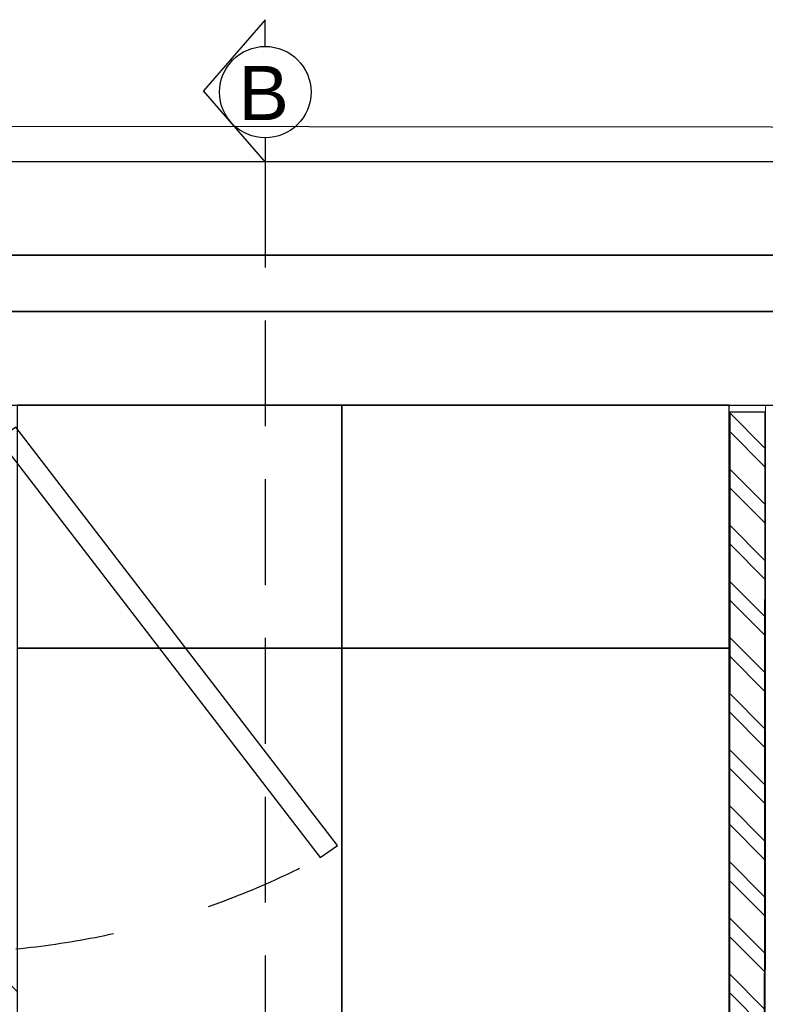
# Model space of a CAD drawing. Header units: millimetres. Extents: x -115474967 to 444143, y -74377 to 241828222.
# Tile 350 of 590: x -108358 to -107302, y 269304 to 270700. Entities that reach past the tile are written whole.
import ezdxf

# ---------------------------------------------------------------- set-up
doc = ezdxf.new("R2010")
doc.units = ezdxf.units.MM
doc.header["$MEASUREMENT"] = 0
doc.linetypes.add('2DASHED', pattern=[0.75, 0.5, -0.25])
doc.linetypes.add('Dashed', pattern=[280, 140, -140])
for name, color, linetype in [('00-2 Walls', 4, 'Continuous'), ('00-2 Windows', 1, 'Continuous'), ('00-6 H-Brickwork', 9, 'Continuous'), ('CEIL-PLAN', 7, 'Continuous'), ('DIMS-50', 9, 'Continuous'), ('FITT-CURT', 4, 'Dashed'), ('FITT-SANT', 5, 'Continuous'), ('TEXT-REFN', 5, 'Continuous')]:
    doc.layers.add(name, color=color, linetype=linetype)
doc.layers.add('0_cons_01', color=40, linetype='Continuous', lineweight=0, plot=False)
doc.layers.add('0_Pen_No__2', color=7, linetype='Continuous', lineweight=20)
doc.styles.add('TEXT-20', font='arial.ttf', dxfattribs={"height": 40})

# ---------------------------------------------------------------- blocks, each defined once
blk = doc.blocks.new('A$C69671385')
at = {"layer": 'DIMS-50', "color": 3}
for p, q in [((0, 168.7), (262.1, 397.3)), ((524.2, 168.7), (262.1, 397.3)), ((88.2, 168.7), (0, 168.7)), ((425.6, 168.7), (524.2, 168.7))]:
    blk.add_line(p, q, dxfattribs=at)
at = {"layer": 'TEXT-REFN'}
blk.add_circle((256.9, 168.7), 168.7, dxfattribs=at)

msp = doc.modelspace()

# ---------------------------------------------------------------- hatches: boundary and pattern name
at = {"layer": '00-6 H-Brickwork'}
h = msp.add_hatch(dxfattribs=at)
h.set_pattern_fill('ANSI32', color=256, scale=150, angle=450, style=0)
h.set_pattern_definition([(135, (14085.39, 0), (-39.774756, -39.774756), []), (135, (14085.39, 26.517), (-39.774756, -39.774756), [])])
h.paths.add_polyline_path([(-109260.08217, 270268.53784), (-109150.19608, 270268.53422), (-109150.19608, 270383.4416), (-109058.42578, 270383.47371), (-109058.42578, 270268.53422), (-108948.63072, 270268.51248), (-108948.42578, 270498.29396), (-109258.32202, 270498.29396)])
h.paths.add_polyline_path([(-108948.63072, 270153.32183), (-109260.19608, 270153.32183), (-109260.19608, 270268.53422), (-108948.63072, 270268.50592)], flags=17)
h.paths.add_polyline_path([(-107303.97852, 267542.95615), (-110870.91859, 267542.95615), (-110870.92005, 267184.13279), (-111099.69926, 267184.16443), (-111099.73128, 267294.33039), (-110984.13263, 267294.33039), (-110984.89939, 267655.29973), (-109375.20646, 267658.71902), (-109380.86351, 270321.85747), (-109265.86379, 270322.11662), (-109260.19608, 269354.14194), (-108362.03114, 269354.14194), (-108362.03114, 269304.14194), (-109260.19608, 269304.13421), (-109260.19608, 268504.13368), (-108362.03114, 268504.13368), (-108362.03114, 268454.13368), (-109260.19608, 268454.13274), (-109260.19608, 267652.95615), (-107303.89194, 267652.95612)])
h.paths.add_polyline_path([(-109610.86301, 270321.38377), (-109380.86522, 270321.85738), (-109380.62985, 270211.85786), (-109495.02964, 270211.61485), (-109490.45042, 267773.47446), (-111099.66512, 267771.37479), (-111099.74655, 267184.16451), (-111213.89911, 267184.18035), (-111214.81325, 267884.81187), (-109605.69449, 267888.22997), (-109605.6157, 267851.13878)])
h.paths.add_polyline_path([(-107353.18352, 268552.94153), (-107301.93173, 268552.94153), (-107301.93173, 270143.17954), (-107353.18352, 270143.17954)])
h.paths.add_polyline_path([(-106403.79542, 268552.44538), (-106352.21745, 268552.44538), (-106352.21745, 270147.39224), (-106403.79542, 270147.39224)])
h.paths.add_polyline_path([(-105453.77199, 268551.92727), (-105402.20687, 268551.92727), (-105402.20687, 270149.00282), (-105453.77199, 270149.00282)])
h.paths.add_polyline_path([(-101721.713, 270378.88833), (-104503.42654, 270378.88833), (-104503.42654, 270495.68108), (-101721.713, 270495.68108)])
h.paths.add_polyline_path([(-104502.67338, 265155.25751), (-103861.43127, 265154.83502), (-103861.43127, 265264.83504), (-104392.67338, 265265.18506), (-104392.67338, 267465.18554), (-101441.74628, 267465.18556), (-101441.74628, 265265.18506), (-102761.35902, 265264.11025), (-102761.43151, 265154.11027), (-101331.74628, 265155.18506), (-101331.67713, 267575.18556), (-104392.67338, 267575.18556), (-104392.67338, 270150.61523), (-101831.8551, 270150.61523), (-101832.77079, 268473.49915), (-101722.74451, 268473.49915), (-101721.713, 270378.88429), (-101831.713, 270378.88833), (-101831.713, 270264.78479), (-104393.49383, 270265.61016), (-104393.42654, 270378.88833), (-104503.47702, 270379.97591)])
h.paths.add_polyline_path([(-100822.74451, 268472.94781), (-100772.01697, 268472.94781), (-100772.01697, 270145.76617), (-100822.74451, 270145.76617)])
h.paths.add_polyline_path([(-99872.97549, 268137.32336), (-99456.30081, 268137.09656), (-99456.25182, 268227.09655), (-99762.9244, 268227.26347), (-99761.83551, 270143.99884), (-99436.85793, 270143.99884), (-99436.74422, 270261.68049), (-99871.72212, 270262.10074)])
h.paths.add_polyline_path([(-99871.7221, 270262.13645), (-99761.61102, 270261.99435), (-99761.61102, 270376.99438), (-99546.52198, 270377.10066), (-99546.52198, 270261.68049), (-99436.74421, 270261.68296), (-99436.52198, 270491.68034), (-99871.61102, 270491.68034)])
h.paths.add_polyline_path([(-98762.43622, 269126.3182), (-98711.7444, 269126.3182), (-98711.7444, 270143.99884), (-98762.43622, 270143.99884)])
h.paths.add_polyline_path([(-97712.32578, 269126.40399), (-97661.62803, 269126.40399), (-97661.62803, 270143.99884), (-97712.32578, 270143.99884)], flags=17)
h.paths.add_polyline_path([(-97071.53883, 270259.39761), (-96961.52288, 270259.39511), (-96961.41186, 270374.28876), (-96551.35101, 270374.28876), (-96551.35101, 270259.12945), (-96441.43927, 270259.05413), (-96441.34536, 270488.78626), (-97071.52288, 270488.78625)])
h.paths.add_polyline_path([(-96442.59513, 266505.83408), (-96662.59513, 266545.28649), (-96662.59513, 268135.57592), (-98256.30098, 268136.44339), (-98256.252, 268226.44338), (-96661.50193, 268225.57591), (-96661.50193, 270143.99884), (-97071.572, 270143.99884), (-97071.53883, 270259.39511), (-96441.43927, 270259.05214)])
h.paths.add_polyline_path([(-102665.60228, 263929.62036), (-102665.6022, 264149.62036), (-99866.75339, 264149.62036), (-99866.75339, 264827.42455), (-99756.75339, 264827.42455), (-99756.75339, 264149.62036), (-97688.94996, 264149.62036), (-97691.0228, 266182.58981), (-99873.09098, 266182.58981), (-99873.77765, 267068.0994), (-99763.77765, 267068.44231), (-99763.77765, 266403.02968), (-96705.99403, 266403.02968), (-96745.52532, 266182.58981), (-97477.09582, 266182.58981), (-97468.06649, 263929.62036), (-99073.81807, 263929.62036), (-99073.81807, 263840.89071), (-99293.54254, 263840.89071), (-99293.81914, 263929.62036)])
h.paths.add_polyline_path([(-110980.11471, 264159.62015), (-110980.10231, 264274.31633), (-111095.10219, 264274.16628), (-111095.22, 264384.33281), (-110870.91859, 264384.13517), (-110870.91859, 264274.61277), (-105532.3587, 264274.62036), (-105532.3587, 266949.61603), (-105422.3587, 266949.61603), (-105422.3587, 264149.62036), (-103974.10601, 264149.62036), (-103974.10601, 263929.62036), (-105532.3587, 263929.62036), (-109252.28503, 263929.62036), (-109252.28503, 263873.55477), (-109482.16432, 263873.06649), (-109482.1654, 263983.06646), (-109367.46422, 263983.06583), (-109367.46422, 264044.61972), (-105532.3587, 264044.62036), (-105532.3587, 264159.62036)])
h.paths.add_polyline_path([(-111209.65275, 263929.62036), (-111210.24584, 264384.18273), (-111095.24593, 264384.33278), (-111095.24593, 264044.62036), (-109482.52981, 264044.62036), (-109482.1654, 263873.06646), (-109597.16516, 263872.82219), (-109597.16516, 263929.62036)])

# ---------------------------------------------------------------- linework, layer by layer
for points in [[(-108362.03114, 269808.78825), (-107901.63865, 269808.78825), (-107901.63865, 270153.32178), (-108362.03114, 270153.32178)], [(-107901.63865, 269808.78825), (-107353.18352, 269808.82794), (-107353.18352, 270153.36147), (-107901.63865, 270153.32178)], [(-108362.03114, 269208.78825), (-107901.63865, 269208.78825), (-107901.63865, 269808.78825), (-108362.03114, 269808.78825)], [(-107901.63865, 269208.78825), (-107353.18352, 269208.78825), (-107353.18352, 269808.78825), (-107901.63865, 269808.78825)]]:
    msp.add_lwpolyline(points, close=True)
at = {"layer": '00-2 Walls'}
for points in [[(-99436.48772, 270541.78906), (-109258.2195, 270548.50583)], [(-107351.93172, 270143.2189), (-107353.18352, 268552.94153)], [(-107353.18352, 268552.94155), (-107303.18354, 268552.90219), (-107301.93173, 270143.17954)], [(-107301.93173, 270143.17954), (-107351.93172, 270143.2189)]]:
    msp.add_lwpolyline(points, dxfattribs=at)
msp.add_lwpolyline([(-107353.18352, 268552.94153), (-107301.93173, 268552.94153), (-107301.93173, 270143.17954), (-107353.18352, 270143.17954)], close=True, dxfattribs=at)
at = {"layer": '00-2 Windows'}
for points in [[(-108948.47356, 270153.32178), (-104503.50855, 270153.32178), (-104503.4607, 270498.32177), (-108948.42571, 270498.32177)], [(-108868.44409, 270365.81068), (-104583.47908, 270365.83287), (-104583.47908, 270365.83287), (-108868.44409, 270365.81068)], [(-104583.49017, 270285.83287), (-108868.45518, 270285.81068), (-108868.45518, 270285.81068), (-104583.49017, 270285.83287)]]:
    msp.add_lwpolyline(points, close=True, dxfattribs=at)
at = {"layer": '0_cons_01'}
msp.add_lwpolyline([(-105422.3587, 266949.61603), (-105532.3587, 266949.61603), (-105532.3587, 264789.62032), (-107600.32982, 264789.62032), (-107600.32982, 264274.62036), (-108340.08635, 264274.68196), (-108340.08635, 264674.62036), (-110470.27856, 264674.61637), (-110470.27856, 267142.95615), (-107319.8187, 267142.95615), (-107319.61268, 267542.9642), (-107303.97853, 267542.95189), (-107303.89194, 267652.95612), (-108362.03106, 267652.95583), (-108362.03117, 270153.32178), (-107353.18352, 270153.36147), (-107353.16314, 268552.94153), (-107301.93173, 268552.94153), (-107301.63865, 270153.32178), (-106403.79542, 270153.32178), (-106403.79542, 268552.44538), (-106352.21745, 268552.44538), (-106352.38272, 270152.97548), (-105453.77199, 270153.32178)], dxfattribs=at)
at = {"layer": '0_Pen_No__2', "color": 1, "linetype": 'Continuous', "lineweight": 25}
msp.add_line((-107351.92193, 270152.37326), (-108356.47057, 270153.66676), dxfattribs=at)
at = {"layer": 'CEIL-PLAN', "color": 6, "linetype": '2DASHED', "ltscale": 300}
msp.add_lwpolyline([(-108010.31327, 270498.32177), (-108010.33445, 263929.62036)], dxfattribs=at)
at = {"layer": 'FITT-CURT'}
msp.add_arc((-108473.51495, 270533.65615), 1156.10488, 275.44518505, 297.90494972, dxfattribs=at)
at = {"layer": 'FITT-SANT', "color": 2, "linetype": 'Continuous'}
msp.add_lwpolyline([(-108363.80821, 270121.95576), (-108388.41033, 270104.72917), (-107932.45074, 269511.97712), (-107907.84862, 269529.20371)], close=True, dxfattribs=at)

# ---------------------------------------------------------------- block references
at = {"layer": 'DIMS-50', "color": 3, "xscale": 0.3839999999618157, "yscale": 0.3839999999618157, "zscale": 0.3839999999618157, "rotation": 90.0000000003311}
msp.add_blockref('A$C69671385', (-107945.53189, 270498.30589), dxfattribs=at)

# ---------------------------------------------------------------- texts
at = {"layer": 'TEXT-REFN', "color": 2, "linetype": 'Continuous', "style": 'TEXT-20'}
msp.add_text('B', height=76.8, dxfattribs=at).set_placement((-108048.39379, 270557.32101))

doc.saveas('drawing.dxf')
